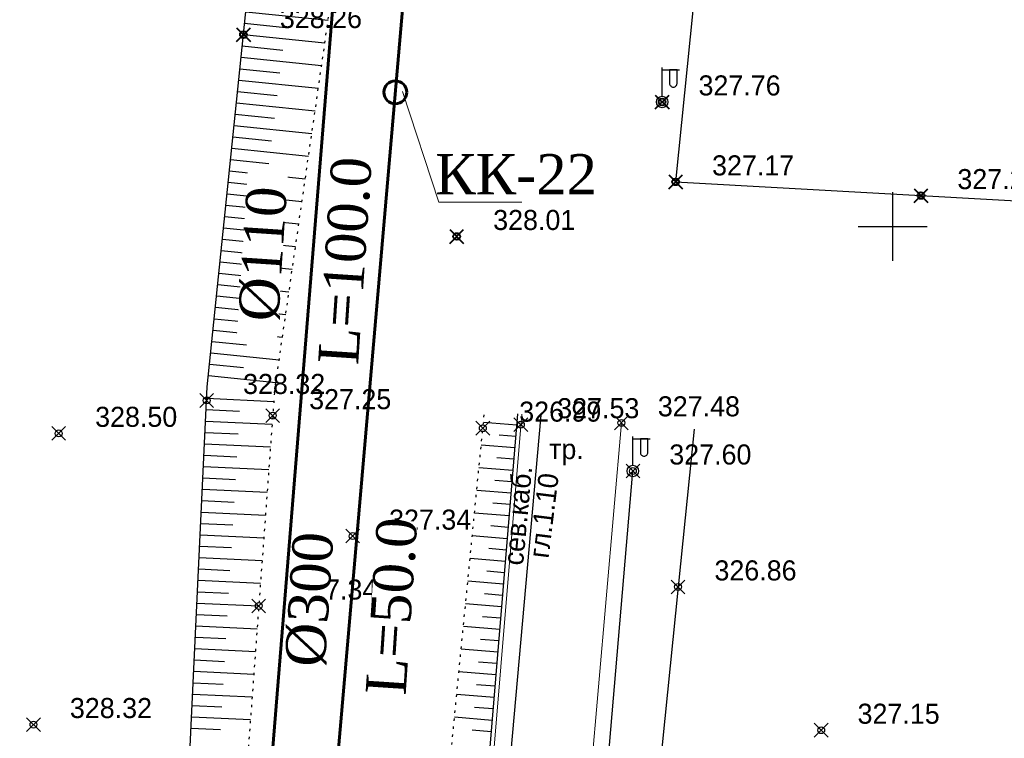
# Model space of a CAD drawing. Header units: metres. Extents: x 703769 to 722343, y 4313031 to 4317457.
# Tile 369 of 409: x 708340 to 708383, y 4316306 to 4316337. Entities that reach past the tile are written whole.
import ezdxf
from ezdxf import colors
from ezdxf.entities.mleader import LeaderData, LeaderLine
from ezdxf.math import Vec2, Vec3

# ---------------------------------------------------------------- set-up
doc = ezdxf.new("R2010")
doc.units = ezdxf.units.M
doc.header["$LTSCALE"] = 0.5
doc.header["$PDMODE"] = 35
doc.header["$PDSIZE"] = 0.3
doc.linetypes.add('ДОРОГИ_СТРОЯЩ', pattern=[9, 8, -1])
doc.linetypes.add('Контура низ откосов  Штриховая 0.1-0.5 - - - - - - -', pattern=[0.6, 0.1, -0.5])
for name, color, linetype in [('(001) Сетка', 92, 'Continuous'), ('(004) Точки рельефа', 7, 'Continuous'), ('(013) Газ', 30, 'ИК_Газопровод -------г--------'), ('(016) Кабель', 1, 'Continuous'), ('(019) Связь', 3, 'ИК_КАБ_СВЯЗИ'), ('(022) Возд. Линии', 7, 'Continuous'), ('(025) Дорога', 7, 'Continuous'), ('(035) Откосы', 7, 'Continuous'), ('(040) Ограда', 7, 'Continuous')]:
    doc.layers.add(name, color=color, linetype=linetype)
doc.layers.add('AUTO#_ROADS_EXIST_L', color=7, linetype='Continuous', lineweight=15, true_color=0x000000)
for name, color, linetype, lineweight in [('HK1', 36, 'Continuous', 60), ('ВК_В1', 134, 'Continuous', 40), ('ВОДОПРОВОД текст', 7, 'Continuous', 50)]:
    doc.layers.add(name, color=color, linetype=linetype, lineweight=lineweight)
doc.styles.add('BM-431', font='txt')
doc.styles.add('D-431', font='txt')
doc.styles.add('Interproekt', font='isocpeur.ttf', dxfattribs={"width": 0.95, "oblique": 15})
doc.styles.get("Standard").update_dxf_attribs({"font": 'times.ttf'})
doc.styles.add('Times New Roman', font='times.ttf')
doc.linetypes.add('GAZ_VOZDUSH', pattern='A,1,-2,["~",Standard,S=3,R=0,X=-1.5,Y=-1.5],-1,10', length=14)
doc.linetypes.add('ИК_Газопровод -------г--------', pattern='A,9,-0.6,["Г",Standard,S=1.2,R=0,X=0,Y=-0.6],-1.2', length=10.8)
doc.linetypes.add('ИК_КАБ_СВЯЗИ', pattern='A,4,["o",Standard,S=0.5,R=0,X=0,Y=-0.125],4,-2', length=10)
doc.linetypes.add('ИК_Э_КАБ_НН', pattern='A,8,-2,["<",Standard,S=1,R=0,X=0,Y=-0.5],8,[">",Standard,S=1,R=0,X=-0.5,Y=-0.5],-2', length=20)
doc.linetypes.add('ОГРАДА_К_ПРОВ', pattern='A,1.25,-0.75,["+",Standard,S=1.5,R=0,X=0,Y=-0.75],-1.7,1.25', length=4.95)

# ---------------------------------------------------------------- blocks, each defined once
blk = doc.blocks.new('f')
at = {"layer": '(022) Возд. Линии'}
for points in [[(0, 0.25), (0, 1.5)], [(0, 1.4), (0.75, 1.4)]]:
    blk.add_lwpolyline(points, dxfattribs=at)
blk.add_lwpolyline([(0.4875, 0.65), (0.4875, 0.65, 0.4142136), (0.65, 0.8125), (0.65, 1.4), (0.325, 1.4), (0.325, 0.8125, 0.4142136)], format="xyb", close=True, dxfattribs=at)
blk.add_circle((0, 0), 0.25, dxfattribs=at)
blk = doc.blocks.new('Setka')
at = {"layer": '(001) Сетка'}
for p, q in [((0, 1.5), (0, -1.5)), ((-1.5, 0), (1.5, 0))]:
    blk.add_line(p, q, dxfattribs=at)
blk = doc.blocks.new('_Dot')
at = {"color": 0, "linetype": 'ByBlock', "lineweight": -2}
blk.add_line((-0.5, 0), (-1, 0), dxfattribs=at)
at = {"color": 0, "linetype": 'ByBlock', "const_width": 0.5}
blk.add_lwpolyline([(-0.25, 0, 1), (0.25, 0, 1)], format="xyb", close=True, dxfattribs=at)
blk = doc.blocks.new('A$C462cf302')
at = {"layer": '(035) Откосы'}
for p, q in [((-23.652, 37.634, -0.341), (-20.064, 37.266, -0.341)), ((-23.702, 37.138, -0.341), (-21.919, 36.955, -0.341)), ((-23.753, 36.643, -0.341), (-20.206, 36.279, -0.341)), ((-23.804, 36.147, -0.341), (-22.04, 35.966, -0.341)), ((-23.855, 35.652, -0.341), (-20.348, 35.292, -0.341)), ((-23.906, 35.156, -0.341), (-22.162, 34.977, -0.341)), ((-23.956, 34.661, -0.341), (-20.49, 34.305, -0.341)), ((-24.007, 34.165, -0.341), (-22.284, 33.989, -0.341)), ((-24.058, 33.67, -0.341), (-20.632, 33.318, -0.341)), ((-24.109, 33.174, -0.341), (-22.406, 33, -0.341)), ((-24.159, 32.679, -0.341), (-20.775, 32.332, -0.341)), ((-24.21, 32.183, -0.341), (-22.528, 32.011, -0.341)), ((-24.261, 31.688, -0.341), (-20.917, 31.345, -0.341)), ((-24.312, 31.192, -0.341), (-22.65, 31.022, -0.341)), ((-24.363, 30.696, -0.341), (-21.059, 30.358, -0.341)), ((-24.413, 30.201, -0.341), (-22.772, 30.033, -0.341)), ((-24.464, 29.705, -0.341), (-21.201, 29.371, -0.341)), ((-24.515, 29.21, -0.341), (-22.894, 29.044, -0.341)), ((-24.566, 28.714, -0.341), (-21.343, 28.384, -0.341)), ((-24.617, 28.219, -0.341), (-23.015, 28.055, -0.341)), ((-24.667, 27.723, -0.341), (-21.486, 27.397, -0.341)), ((-24.718, 27.228, -0.341), (-23.137, 27.066, -0.341)), ((-24.769, 26.732, -0.341), (-21.628, 26.41, -0.341)), ((-24.82, 26.237, -0.341), (-23.259, 26.077, -0.341)), ((-24.87, 25.741, -0.341), (-21.77, 25.424, -0.341)), ((-24.921, 25.246, -0.341), (-23.381, 25.088, -0.341)), ((-24.972, 24.75, -0.341), (-21.912, 24.437, -0.341)), ((-25.023, 24.255, -0.341), (-23.503, 24.099, -0.341)), ((-25.074, 23.759, -0.341), (-22.054, 23.45, -0.341)), ((-25.124, 23.264, -0.341), (-23.625, 23.11, -0.341)), ((-25.175, 22.768, -0.341), (-22.196, 22.463, -0.341)), ((-25.226, 22.273, -0.341), (-23.747, 22.121, -0.341)), ((-25.277, 21.777, -0.341), (-22.339, 21.476, -0.341))]:
    blk.add_line(p, q, dxfattribs=at)
at = {"layer": '(035) Откосы', "elevation": -0.341, "flags": 128}
blk.add_lwpolyline([(-25.328, 21.282), (-21.841, 55.303), (-18.562, 89.687)], dxfattribs=at)
at = {"layer": '(035) Откосы', "linetype": 'Контура низ откосов  Штриховая 0.1-0.5 - - - - - - -', "elevation": -0.192}
blk.add_lwpolyline([(-22.403, 21.027), (-17.533, 54.833), (-13.938, 89.061)], dxfattribs=at)
at = {"layer": '(040) Ограда', "linetype": 'ОГРАДА_К_ПРОВ', "elevation": -0.265, "flags": 128}
blk.add_lwpolyline([(-4.919, 30.222), (19.317, 28.867), (20.875, 46.831), (17.192, 47.361), (19.126, 62.711), (19.126, 67.052), (-0.941, 69.615), (-4.919, 30.222)], dxfattribs=at)
at = {"color": 0, "linetype": 'ByBlock', "lineweight": -2, "transparency": 16777216}
for p in [(-23.753, 36.643, 0.821), (-5.509, 33.704, 0.321), (-4.919, 30.222, -0.265), (5.771, 29.624, -0.166), (-14.458, 27.839, 0.574)]:
    blk.add_point(p, dxfattribs=at)
at = {"layer": '(022) Возд. Линии'}
blk.add_blockref('f', (-5.509, 33.704, 0.163), dxfattribs=at)
at = {"layer": '(004) Точки рельефа', "style": 'D-431'}
for s, p in [('328.26', (-22.167, 36.928, 0.821)), ('327.76', (-3.923, 33.989, 0.321)), ('327.17', (-3.333, 30.502, -0.265)), ('327.27', (7.357, 29.904, -0.166)), ('328.01', (-12.872, 28.122, 0.574)), ('328.32', (-23.77, 20.971, 0.881))]:
    blk.add_text(s, height=0.875, dxfattribs=at).set_placement(p)

msp = doc.modelspace()

# ---------------------------------------------------------------- linework, layer by layer
at = {"layer": '(013) Газ', "linetype": 'GAZ_VOZDUSH', "elevation": 326.563, "flags": 128}
msp.add_lwpolyline([(708369.81, 4316319.615), (708369.113, 4316312.733), (708366.425, 4316286.185), (708363.766, 4316257.013), (708357.682, 4316187.736), (708355.055, 4316156.194), (708352.677, 4316127.049)], dxfattribs=at)
at = {"layer": '(016) Кабель', "linetype": 'ИК_Э_КАБ_НН', "elevation": 326.597, "flags": 128}
msp.add_lwpolyline([(708249.985, 4314981.479), (708250.82, 4314994.453), (708251.559, 4315005.82), (708252.37, 4315018.441), (708253.053, 4315029.231), (708253.787, 4315042.038), (708254.637, 4315054.862), (708255.635, 4315071.329), (708256.598, 4315086.747), (708257.467, 4315101.098), (708258.354, 4315115.971), (708259.411, 4315132.067), (708260.336, 4315147.885), (708261.397, 4315163.669), (708264.541, 4315183.982), (708266.176, 4315199.034), (708267.362, 4315213.475), (708268.374, 4315229.02), (708269.845, 4315242.198), (708271.828, 4315255.337), (708273.674, 4315269.524), (708275.505, 4315283.281), (708277.38, 4315297.394), (708281.752, 4315326.597), (708283.598, 4315341.056), (708285.41, 4315355.306), (708287.069, 4315373.866), (708288.446, 4315388.958), (708289.84, 4315403.858), (708291.182, 4315418.537), (708292.537, 4315433.784), (708294.032, 4315449.283), (708295.507, 4315463.66), (708296.078, 4315478.064), (708297.37, 4315493.303), (708298.657, 4315508.657), (708299.851, 4315523.654), (708301.076, 4315538.719), (708302.334, 4315553.605), (708303.538, 4315568.681), (708306.01, 4315599.024), (708308.439, 4315629.26), (708310.925, 4315659.518), (708314.819, 4315705.429), (708316.066, 4315721.797), (708317.423, 4315737.878), (708318.736, 4315752.964), (708319.999, 4315767.605), (708321.351, 4315784.629), (708322.651, 4315800.258), (708323.922, 4315814.9), (708325.202, 4315828.081), (708326.515, 4315842.883), (708327.984, 4315858.663), (708329.163, 4315872.867), (708330.365, 4315887.889), (708331.555, 4315902.908), (708332.679, 4315917.08), (708333.897, 4315932.711), (708335.115, 4315947.857), (708336.225, 4315962.741), (708337.469, 4315977.821), (708338.545, 4315992.145), (708339.663, 4316007.377), (708340.941, 4316022.682), (708342.079, 4316037.728), (708343.178, 4316052.432), (708344.309, 4316067.191), (708345.452, 4316082.234), (708346.637, 4316096.926), (708347.806, 4316111.892), (708349.626, 4316127.437), (708351.153, 4316141.846), (708352.719, 4316156.666), (708355.709, 4316187.043), (708356.969, 4316201.735), (708358.286, 4316216.561), (708359.517, 4316231.321), (708360.786, 4316246.466), (708362.123, 4316261.412), (708363.033, 4316272.851), (708364.289, 4316286.262), (708365.798, 4316301.906), (708367.145, 4316317.788)], dxfattribs=at)
at = {"layer": '(019) Связь', "elevation": 325.431, "flags": 128}
msp.add_lwpolyline([(708355.083, 4316230.156), (708358.891, 4316272.529), (708363.142, 4316320.223)], dxfattribs=at)
at = {"layer": '(035) Откосы'}
for p, q in [((708348.577, 4316320.962, 326.803), (708351.496, 4316320.824, 326.803)), ((708348.553, 4316320.466, 326.803), (708350.007, 4316320.397, 326.803)), ((708348.53, 4316319.97, 326.803), (708351.424, 4316319.833, 326.803)), ((708362.081, 4316319.788, -0.295), (708360.631, 4316319.908, -0.295)), ((708348.506, 4316319.474, 326.803), (708349.947, 4316319.406, 326.803)), ((708362.04, 4316319.293, -0.295), (708361.311, 4316319.354, -0.295)), ((708348.483, 4316318.978, 326.803), (708351.351, 4316318.842, 326.803)), ((708361.999, 4316318.798, -0.295), (708360.534, 4316318.92, -0.295)), ((708348.459, 4316318.482, 326.803), (708349.887, 4316318.414, 326.803)), ((708361.958, 4316318.303, -0.295), (708361.222, 4316318.364, -0.295)), ((708348.436, 4316317.986, 326.803), (708351.278, 4316317.851, 326.803)), ((708361.917, 4316317.808, -0.295), (708360.437, 4316317.931, -0.295)), ((708348.412, 4316317.489, 326.803), (708349.827, 4316317.422, 326.803)), ((708361.876, 4316317.313, -0.295), (708361.132, 4316317.375, -0.295)), ((708348.389, 4316316.993, 326.803), (708351.205, 4316316.86, 326.803)), ((708361.835, 4316316.818, -0.295), (708360.34, 4316316.942, -0.295)), ((708348.365, 4316316.497, 326.803), (708349.767, 4316316.431, 326.803)), ((708361.794, 4316316.323, -0.295), (708361.042, 4316316.385, -0.295)), ((708348.342, 4316316.001, 326.803), (708351.133, 4316315.869, 326.803)), ((708361.752, 4316315.828, -0.295), (708360.243, 4316315.953, -0.295)), ((708348.318, 4316315.505, 326.803), (708349.707, 4316315.439, 326.803)), ((708348.295, 4316315.009, 326.803), (708351.06, 4316314.878, 326.803)), ((708361.711, 4316315.333, -0.295), (708360.953, 4316315.396, -0.295)), ((708361.67, 4316314.838, -0.295), (708360.146, 4316314.964, -0.295)), ((708348.271, 4316314.513, 326.803), (708349.647, 4316314.447, 326.803)), ((708361.629, 4316314.343, -0.295), (708360.863, 4316314.406, -0.295)), ((708348.248, 4316314.017, 326.803), (708350.987, 4316313.887, 326.803)), ((708361.588, 4316313.848, -0.295), (708360.049, 4316313.975, -0.295)), ((708348.224, 4316313.52, 326.803), (708349.587, 4316313.456, 326.803)), ((708361.547, 4316313.353, -0.295), (708360.774, 4316313.417, -0.295)), ((708348.2, 4316313.024, 326.803), (708350.915, 4316312.896, 326.803)), ((708361.506, 4316312.858, -0.295), (708359.952, 4316312.987, -0.295)), ((708348.177, 4316312.528, 326.803), (708349.528, 4316312.464, 326.803)), ((708348.153, 4316312.032, 326.803), (708350.842, 4316311.905, 326.803)), ((708361.465, 4316312.363, -0.295), (708360.684, 4316312.427, -0.295)), ((708361.424, 4316311.868, -0.295), (708359.855, 4316311.998, -0.295)), ((708348.13, 4316311.536, 326.803), (708349.468, 4316311.472, 326.803)), ((708361.383, 4316311.373, -0.295), (708360.595, 4316311.438, -0.295)), ((708348.106, 4316311.04, 326.803), (708350.769, 4316310.914, 326.803)), ((708361.342, 4316310.878, -0.295), (708359.758, 4316311.009, -0.295)), ((708348.083, 4316310.544, 326.803), (708349.408, 4316310.481, 326.803)), ((708361.301, 4316310.383, -0.295), (708360.505, 4316310.449, -0.295)), ((708348.059, 4316310.047, 326.803), (708350.696, 4316309.923, 326.803)), ((708361.26, 4316309.888, -0.295), (708359.661, 4316310.02, -0.295)), ((708348.036, 4316309.551, 326.803), (708349.348, 4316309.489, 326.803)), ((708361.219, 4316309.393, -0.295), (708360.416, 4316309.459, -0.295)), ((708348.012, 4316309.055, 326.803), (708350.624, 4316308.931, 326.803)), ((708361.178, 4316308.898, -0.295), (708359.564, 4316309.031, -0.295)), ((708347.989, 4316308.559, 326.803), (708349.288, 4316308.498, 326.803)), ((708361.137, 4316308.403, -0.295), (708360.326, 4316308.47, -0.295)), ((708347.965, 4316308.063, 326.803), (708350.551, 4316307.94, 326.803)), ((708361.095, 4316307.908, -0.295), (708359.467, 4316308.043, -0.295)), ((708347.942, 4316307.567, 326.803), (708349.228, 4316307.506, 326.803)), ((708361.054, 4316307.412, -0.295), (708360.237, 4316307.48, -0.295)), ((708347.918, 4316307.071, 326.803), (708350.478, 4316306.949, 326.803)), ((708361.013, 4316306.917, -0.295), (708359.37, 4316307.054, -0.295)), ((708347.895, 4316306.575, 326.803), (708349.168, 4316306.514, 326.803)), ((708360.972, 4316306.422, -0.295), (708360.147, 4316306.491, -0.295))]:
    msp.add_line(p, q, dxfattribs=at)
at = {"layer": '(035) Откосы', "flags": 128}
for points, elevation in [([(708348.997, 4316286.769), (708346.983, 4316287.329), (708348.6, 4316321.459)], 326.803), ([(708362.122, 4316320.283), (708359.247, 4316285.622), (708357.306, 4316286.002)], -0.295)]:
    msp.add_lwpolyline(points, dxfattribs=dict(at, elevation=elevation))
at = {"layer": '(035) Откосы', "linetype": 'Контура низ откосов  Штриховая 0.1-0.5 - - - - - - -'}
for points, elevation in [([(708351.524, 4316321.204), (708348.997, 4316286.769)], 326.952), ([(708357.306, 4316286.002), (708360.68, 4316320.408)], 326.692)]:
    msp.add_lwpolyline(points, dxfattribs=dict(at, elevation=elevation))
at = {"color": 7, "lineweight": 60, "flags": 128}
msp.add_lwpolyline([(708357.248, 4316377.175), (708348.812, 4316273.22), (708353.557, 4316257.858), (708353.557, 4316257.858), (708347.85, 4316184.516), (708345.678, 4316161.373), (708341.109, 4316137.997), (708335.61, 4316072.004), (708331.974, 4316031.837), (708328.458, 4315988.492), (708323.014, 4315931.637), (708323.014, 4315931.637), (708318.91, 4315884.75), (708318.91, 4315884.75), (708310.198, 4315791.027), (708310.198, 4315791.027), (708309.338, 4315780.95), (708304.899, 4315683.04), (708304.899, 4315683.04), (708296.663, 4315617.1)], dxfattribs=at)
at = {"color": 36, "lineweight": 60, "flags": 128}
msp.add_lwpolyline([(708849.979, 4316259.016), (708779.419, 4316261.757), (708724.333, 4316263.099), (708650.082, 4316265.305), (708650.082, 4316265.305), (708634.483, 4316265.636), (708600.134, 4316267.477), (708550.208, 4316270.192), (708500.283, 4316272.931), (708450.381, 4316276.057), (708450.381, 4316276.057), (708400.454, 4316278.695), (708400.454, 4316278.695), (708352.334, 4316282.781), (708360.071, 4316372.218), (708380.369, 4316371.429)], dxfattribs=at)
at = {"color": 0, "linetype": 'ByBlock', "lineweight": -2, "transparency": 16777216}
for p in [(708348.572, 4316320.865, 328.32), (708351.451, 4316320.205, 327.247), (708366.646, 4316319.89, 327.483), (708342.125, 4316319.432, 328.504), (708360.606, 4316319.657, 326.986), (708362.262, 4316319.81, 327.534), (708367.145, 4316317.788, 327.602), (708354.936, 4316314.954, 327.345), (708369.113, 4316312.733, 326.858), (708350.842, 4316311.905, 327.342), (708341.023, 4316306.733, 328.318), (708375.35, 4316306.488, 327.153)]:
    msp.add_point(p, dxfattribs=at)
at = {"layer": 'AUTO#_ROADS_EXIST_L', "lineweight": 15, "elevation": 327.188, "flags": 128}
msp.add_lwpolyline([(708366.646, 4316319.89), (708363.311, 4316281.524), (708359.123, 4316281.97), (708362.3, 4316320.268)], dxfattribs=at)
at = {"layer": 'HK1'}
msp.add_circle((708356.791, 4316334.306, -732.384), 0.5, dxfattribs=at)

# ---------------------------------------------------------------- block references
at = {"layer": '(001) Сетка'}
msp.add_blockref('Setka', (708378.465, 4316328.456), dxfattribs=at)
at = {"layer": '(022) Возд. Линии'}
msp.add_blockref('f', (708367.145, 4316317.788, 327.307), dxfattribs=at)

# ---------------------------------------------------------------- texts
at = {"layer": '(004) Точки рельефа', "style": 'D-431'}
for s, p in [('328.32', (708350.158, 4316321.148, 328.32)), ('327.25', (708353.037, 4316320.486, 327.247)), ('327.48', (708368.232, 4316320.173, 327.483)), ('328.50', (708343.711, 4316319.715, 328.504)), ('326.99', (708362.192, 4316319.942, 326.986)), ('327.53', (708363.848, 4316320.091, 327.534)), ('327.60', (708368.731, 4316318.073, 327.602)), ('327.34', (708356.522, 4316315.233, 327.345)), ('326.86', (708370.699, 4316313.018, 326.858)), ('327.34', (708352.428, 4316312.184, 327.342)), ('328.32', (708342.61, 4316307.017, 328.318)), ('327.15', (708376.936, 4316306.769, 327.153))]:
    msp.add_text(s, height=0.875, dxfattribs=at).set_placement(p)
at = {"layer": '(019) Связь', "color": 0, "linetype": 'Continuous', "style": 'D-431'}
for s, rotation, p in [('сев.каб.', 84.6671, (708362.356, 4316313.647, -0.295)), ('гл.1.10', 82.9546, (708363.465, 4316313.952, -0.295))]:
    msp.add_text(s, height=0.875, rotation=rotation, dxfattribs=at).set_placement(p)
at = {"layer": '(025) Дорога', "linetype": 'ДОРОГИ_СТРОЯЩ', "style": 'BM-431'}
msp.add_text('тр.', height=0.875, dxfattribs=at).set_placement((708363.494, 4316318.306, -0.295))

# ---------------------------------------------------------------- next in the draw order: texts
at = {"layer": 'ВОДОПРОВОД текст', "color": 7, "linetype": 'Continuous', "lineweight": 50, "char_height": 1.75, "width": 7.48307, "attachment_point": 5, "rotation": 86.2255, "style": 'Times New Roman', "bg_fill": 3, "box_fill_scale": 1, "bg_fill_color": 256, "bg_fill_transparency": 16714492}
for s, insert in [('L=50.0', (708356.641, 4316311.899, 41.38)), ('%%C300', (708353.067, 4316312.192, -404.593))]:
    msp.add_mtext(s, dxfattribs=dict(at, insert=insert))

# ---------------------------------------------------------------- next in the draw order: leaders
at = {"layer": 'ВК_В1', "color": 7, "lineweight": 13}
ml = msp.add_multileader_mtext('Standard', dxfattribs=at)
ml.set_content('{\\fTimes New Roman|b0|i0|c204|p18;\\Q0;\\W1;КК-\\fTimes New Roman|b0|i0|c0|p18;22}', color=7, style='Interproekt')
ml.set_leader_properties(color=256, linetype='Continuous', lineweight=13)
ml.set_arrow_properties(name='DOT')
ml.build(insert=Vec2(0, 0))
ml.multileader.update_dxf_attribs({"text_left_attachment_type": 6, "text_right_attachment_type": 6, "dogleg_length": 0, "arrow_head_size": 0.00144})
ctx = ml.context
ctx.base_point, ctx.char_height, ctx.arrow_head_size, ctx.landing_gap_size, ctx.plane_origin = Vec3(708358.684, 4316329.509, 732.384), 1.75, 0.00144, 0.0008, Vec3(709229.886, 4316370.272, 732.384)
ctx.left_attachment, ctx.right_attachment, ctx.text_align_type = 6, 6, 1
notes = []
notes.append((ctx, [(0, (1, 1, 0), (708358.684, 4316329.509, 732.384), (1, 0), 0, [(0, [(708357.105, 4316334.346, 732.384)], 0, [])])]))
ctx.mtext.insert, ctx.mtext.rotation, ctx.mtext.width, ctx.mtext.alignment, ctx.mtext.flow_direction = Vec3(708362.054, 4316331.609, 732.384), 6.283185, 3.59135, 2, 5
ctx.mtext.has_bg_fill, ctx.mtext.bg_color, ctx.mtext.bg_scale_factor, ctx.mtext.bg_transparency, ctx.mtext.use_window_bg_color = 1, -1027028792, 1.5, 0, 1
for ctx, leaders in notes:
    for number, flags, end, landing, length, lines in leaders:
        leader = LeaderData()
        leader.index, (leader.has_last_leader_line, leader.has_dogleg_vector, leader.attachment_direction) = number, flags
        leader.last_leader_point, leader.dogleg_vector, leader.dogleg_length = Vec3(end), Vec3(landing), length
        for number, points, colour, breaks in lines:
            line = LeaderLine()
            line.index, line.vertices, line.color, line.breaks = number, Vec3.list(points), colors.encode_raw_color(colour), breaks
            leader.lines.append(line)
        ctx.leaders.append(leader)

# ---------------------------------------------------------------- next in the draw order: block references
at = {"color": 1, "lineweight": 40}
msp.add_blockref('A$C462cf302', (708373.928, 4316300.177, 327.144), dxfattribs=at)

# ---------------------------------------------------------------- next in the draw order: texts
at = {"layer": 'ВОДОПРОВОД текст', "color": 7, "linetype": 'Continuous', "lineweight": 50, "char_height": 1.75, "width": 7.48307, "attachment_point": 5, "rotation": 86.2255, "style": 'Times New Roman', "bg_fill": 3, "box_fill_scale": 1, "bg_fill_color": 256, "bg_fill_transparency": 16714492}
for s, insert in [('L=100.0', (708354.614, 4316326.965, 772.776)), ('%%C110', (708351.04, 4316327.258, 326.803))]:
    msp.add_mtext(s, dxfattribs=dict(at, insert=insert))

doc.saveas('drawing.dxf')
